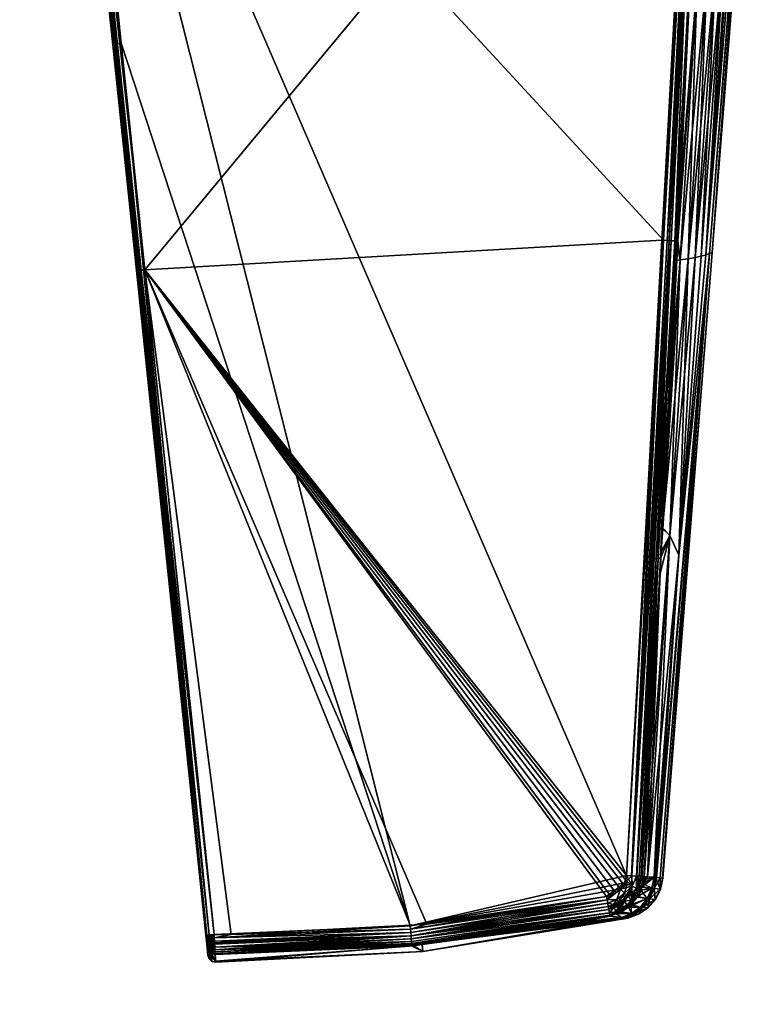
# Model space of a CAD drawing. Extents: x -0.061 to 0.061, y -0.223 to 0.032.
# Tile 287 of 656: x 0.031 to 0.06, y -0.07 to -0.032. Entities that reach past the tile are written whole.
import ezdxf

# ---------------------------------------------------------------- set-up
doc = ezdxf.new("R2010")
doc.units = 0
doc.layers.add('mesh', color=7, linetype='CONTINUOUS')

msp = doc.modelspace()

# ---------------------------------------------------------------- meshes
at = {"layer": 'mesh'}
mesh = msp.add_polyface(dxfattribs=at)
corners = [(0.011928, -0.092105, 0.285532), (0.017558, 0.014311, 0.276684), (0.01518, -0.094421, 0.283593), (0.046193, -0.06681, 0.104593), (0.046181, -0.066655, 0.104579), (0.039335, -0.067009, 0.104347), (0.046812, -0.066623, 0.1046), (0.038395, -0.067261, 0.111218), (0.038372, -0.067034, 0.104623), (0.038372, -0.067033, 0.111377), (0.038389, -0.067198, 0.104655), (0.038403, -0.067342, 0.104739), (0.038414, -0.067451, 0.104867), (0.038393, -0.067239, 0.111328), (0.038688, -0.067136, 0.104338), (0.03868, -0.067009, 0.104324), (0.046204, -0.06694, 0.104629), (0.038696, -0.067272, 0.104376), (0.046213, -0.067065, 0.104688), (0.038703, -0.067389, 0.104431), (0.038714, -0.067602, 0.104609), (0.046221, -0.06718, 0.10477), (0.053709, -0.065689, 0.104835), (0.038709, -0.067503, 0.111489), (0.046221, -0.06718, 0.11123), (0.046227, -0.067278, 0.11113), (0.046213, -0.067065, 0.111312), (0.0387, -0.067337, 0.111597), (0.046204, -0.06694, 0.111371), (0.038689, -0.067144, 0.111661), (0.046193, -0.06681, 0.111407), (0.046182, -0.066681, 0.111421), (0.03868, -0.067009, 0.111676), (0.053683, -0.065563, 0.111184), (0.053709, -0.065689, 0.111165), (0.038407, -0.067306, 0.104634), (0.03847, -0.067359, 0.104532), (0.038567, -0.067274, 0.104404), (0.038575, -0.06739, 0.10446), (0.038461, -0.067256, 0.104481), (0.038558, -0.067151, 0.104367), (0.038451, -0.067146, 0.104448), (0.03849, -0.067027, 0.104386), (0.038403, -0.067034, 0.104491), (0.038422, -0.067452, 0.111241), (0.038414, -0.067452, 0.111132), (0.038428, -0.067291, 0.111443), (0.038571, -0.067337, 0.111569), (0.03844, -0.067423, 0.111355), (0.038414, -0.06714, 0.111496), (0.0385, -0.067151, 0.111598), (0.038403, -0.067034, 0.111509), (0.038489, -0.067027, 0.111614)]
mesh.append_faces([[corners[k] for k in face] for face in [(0, 1, 2, 2), (3, 4, 5, 5), (6, 4, 3, 3), (7, 8, 9, 9), (10, 8, 7, 7), (7, 11, 10, 10), (7, 12, 11, 11), (7, 9, 13, 13), (14, 5, 15, 15), (14, 3, 5, 5), (14, 16, 3, 3), (17, 16, 14, 14), (17, 18, 16, 16), (19, 18, 17, 17), (18, 20, 21, 21), (22, 3, 16, 16), (23, 24, 25, 25), (23, 26, 24, 24), (27, 26, 23, 23), (27, 28, 26, 26), (29, 28, 27, 27), (29, 30, 28, 28), (31, 29, 32, 32), (31, 30, 29, 29), (31, 33, 30, 30), (30, 34, 28, 28), (35, 11, 36, 36), (10, 11, 35, 35), (37, 19, 17, 17), (37, 38, 19, 19), (36, 38, 37, 37), (10, 36, 39, 39), (10, 35, 36, 36), (40, 17, 14, 14), (40, 37, 17, 17), (40, 36, 37, 37), (41, 36, 40, 40), (41, 39, 36, 36), (8, 39, 41, 41), (8, 10, 39, 39), (42, 14, 15, 15), (42, 40, 14, 14), (43, 40, 42, 42), (43, 41, 40, 40), (8, 41, 43, 43), (44, 45, 7, 7), (13, 44, 7, 7), (46, 44, 13, 13), (47, 48, 46, 46), (49, 13, 9, 9), (49, 46, 13, 13), (50, 46, 49, 49), (50, 47, 46, 46), (29, 47, 50, 50), (29, 27, 47, 47), (51, 49, 9, 9), (52, 49, 51, 51), (52, 50, 49, 49), (32, 50, 52, 52), (32, 29, 50, 50)]])
mesh = msp.add_polyface(dxfattribs=at)
corners = [(0.022941, 0.00625, 0.269934), (0.01983, -0.100463, 0.278538), (0.01893, -0.098811, 0.27992), (-0.002812, -0.027944, 0.241305), (-0.003533, -0.027893, 0.241348), (-0.004188, -0.125852, 0.2573), (0, -0.12621, 0.257), (0.004188, -0.125852, 0.2573), (0.002811, -0.027935, 0.241313), (0.00484, -0.027611, 0.241584), (0.003699, -0.027868, 0.241369), (0.008217, -0.090384, 0.286974), (0.006092, -0.198951, 0.292783), (0.004189, -0.089324, 0.287861), (0, -0.088966, 0.288161), (-0.000797, -0.198284, 0.293407), (-0.004189, -0.089324, 0.287861), (0.002685, -0.198414, 0.293284), (0.01518, -0.094421, 0.283593), (0.020636, 0.010542, 0.273527), (0.017848, -0.097243, 0.281232), (0.021358, -0.109415, 0.271053), (0.0244, -0.008105, 0.257917), (0.021049, -0.111222, 0.269542), (0.021461, -0.107589, 0.272579), (0.021945, -0.01498, 0.252161), (0.018929, -0.116367, 0.265239), (0.019829, -0.114715, 0.26662), (0.02064, -0.017053, 0.250425), (0.017846, -0.117934, 0.263927), (0.008215, -0.124793, 0.258187), (0.005551, -0.027451, 0.241718), (0.011926, -0.123072, 0.259628), (0.009499, -0.026195, 0.24277), (0.013843, -0.02395, 0.24465), (0.010723, -0.025721, 0.243167), (0.016592, -0.119402, 0.262699), (0.017564, -0.020825, 0.247267), (0.015178, -0.120756, 0.261566), (0.019231, -0.019029, 0.248771), (0.018651, -0.019654, 0.248247), (0.024382, 0.001593, 0.266035), (0.020539, -0.102184, 0.277099), (0.02105, -0.103957, 0.275617), (0.021358, -0.105764, 0.274105), (0.024902, -0.003255, 0.261976), (0.011928, -0.092105, 0.285532), (0.01097, -0.146878, 0.288646), (0.013961, -0.148805, 0.287033), (0.016414, -0.151152, 0.28507), (0.021954, 0.008473, 0.271795), (0.020537, -0.112995, 0.268059), (0.02295, -0.012761, 0.254018), (0.015067, -0.022988, 0.245455), (0.019553, -0.018682, 0.249061), (0.016627, -0.205271, 0.286941), (0.038743, -0.068076, 0.107466), (0.04623, -0.067443, 0.105231), (0.038719, -0.067775, 0.104964), (0.03874, -0.068032, 0.107995), (0.046666, -0.067663, 0.108), (0.046308, -0.067441, 0.110766), (0.038719, -0.067775, 0.111036), (0.038595, -0.067715, 0.104848), (0.038517, -0.067701, 0.104983), (0.038719, -0.067739, 0.104842), (0.038592, -0.067659, 0.104732), (0.038717, -0.067677, 0.104714), (0.03849, -0.067598, 0.104775), (0.03842, -0.067513, 0.110977), (0.038494, -0.067944, 0.107471), (0.038444, -0.067808, 0.107476), (0.038458, -0.067629, 0.111001), (0.038602, -0.068041, 0.107467), (0.038597, -0.06775, 0.111029), (0.03842, -0.067513, 0.105023), (0.038456, -0.0676, 0.104898), (0.038595, -0.067715, 0.111151), (0.038719, -0.067737, 0.111164), (0.038493, -0.067648, 0.111121), (0.038717, -0.067679, 0.111284), (0.038592, -0.06766, 0.111266)]
mesh.append_faces([[corners[k] for k in face] for face in [(0, 1, 2, 2), (3, 4, 5, 5), (6, 3, 5, 5), (7, 8, 6, 6), (9, 10, 7, 7), (11, 12, 13, 13), (14, 15, 16, 16), (17, 14, 13, 13), (18, 19, 20, 20), (21, 22, 23, 23), (24, 22, 21, 21), (25, 26, 27, 27), (26, 28, 29, 29), (7, 30, 31, 31), (32, 33, 30, 30), (34, 35, 32, 32), (36, 37, 38, 38), (39, 40, 36, 36), (41, 42, 1, 1), (41, 43, 42, 42), (44, 45, 24, 24), (43, 45, 44, 44), (46, 47, 11, 11), (18, 48, 46, 46), (20, 49, 18, 18), (20, 2, 49, 49), (50, 2, 20, 20), (51, 52, 27, 27), (23, 52, 51, 51), (32, 38, 53, 53), (29, 39, 36, 36), (54, 39, 29, 29), (1, 55, 2, 2), (56, 57, 58, 58), (59, 60, 56, 56), (59, 61, 60, 60), (62, 61, 59, 59), (58, 63, 64, 64), (58, 65, 63, 63), (66, 65, 67, 67), (66, 63, 65, 65), (68, 63, 66, 66), (69, 70, 71, 71), (72, 73, 70, 70), (74, 73, 72, 72), (74, 56, 73, 73), (62, 56, 74, 74), (70, 75, 71, 71), (70, 64, 76, 76), (73, 64, 70, 70), (56, 64, 73, 73), (56, 58, 64, 64), (59, 56, 62, 62), (62, 77, 78, 78), (77, 72, 79, 79), (77, 74, 72, 72), (62, 74, 77, 77), (80, 77, 81, 81), (80, 78, 77, 77)]])
mesh = msp.add_polyface(dxfattribs=at)
corners = [(0.021461, -0.107589, 0.272579), (0.024902, -0.003255, 0.261976), (0.024916, -0.003424, 0.261835), (0.036306, -0.047188, 0.11189), (0.035772, -0.042089, 0.103978), (0.0331, -0.016673, 0.106398), (0.054032, -0.0653, 0.111177), (0.05405, -0.065417, 0.111174), (0.053836, -0.06552, 0.111179), (0.053683, -0.065563, 0.111184), (0.024535, -0.007581, 0.258355), (0.0244, -0.008105, 0.257917), (0.035722, -0.041606, 0.103966), (0.0331, -0.016673, 0.109602), (0.034823, -0.032937, 0.112258), (0.038372, -0.067033, 0.111377), (0.038372, -0.067034, 0.104623), (0.0331, -0.016081, 0.10331), (0.036031, -0.041582, 0.103669), (0.055802, -0.040446, 0.104337), (0.057148, -0.016132, 0.103847), (0.054456, -0.06476, 0.104826), (0.054424, -0.06494, 0.104829), (0.054346, -0.065118, 0.10483), (0.054223, -0.065278, 0.104829), (0.046812, -0.066623, 0.1046), (0.053683, -0.065563, 0.104816), (0.054046, -0.06542, 0.104826), (0.053835, -0.065521, 0.104821), (0.046181, -0.066655, 0.104579), (0.039335, -0.067009, 0.104347), (0.03868, -0.067009, 0.104324), (0.053709, -0.065689, 0.104835), (0.054084, -0.065669, 0.104869), (0.054374, -0.065434, 0.104868), (0.054479, -0.065083, 0.10484), (0.035132, -0.032912, 0.112553), (0.046182, -0.066681, 0.111421), (0.03868, -0.067009, 0.111676), (0.03341, -0.016072, 0.112983), (0.05422, -0.065282, 0.111171), (0.054381, -0.065038, 0.111171), (0.054456, -0.06476, 0.111174), (0.055862, -0.040449, 0.111663), (0.054449, -0.065508, 0.111089), (0.054084, -0.065669, 0.111131), (0.053709, -0.065689, 0.111165), (0.054664, -0.065167, 0.111096), (0.033219, -0.01608, 0.10308), (0.035899, -0.041595, 0.103695), (0.033131, -0.016082, 0.103184), (0.035791, -0.041604, 0.103777), (0.038403, -0.067034, 0.104491), (0.03849, -0.067027, 0.104386), (0.034855, -0.032937, 0.112389), (0.038403, -0.067034, 0.111509), (0.034941, -0.03293, 0.112493), (0.038489, -0.067027, 0.111614), (0.033136, -0.016082, 0.112821), (0.033224, -0.01608, 0.112926)]
mesh.append_faces([[corners[k] for k in face] for face in [(0, 1, 2, 2), (3, 4, 5, 5), (6, 7, 8, 8), (8, 9, 6, 6), (10, 0, 2, 2), (0, 10, 11, 11), (5, 4, 12, 12), (13, 14, 3, 3), (15, 4, 3, 3), (15, 16, 4, 4), (17, 5, 12, 12), (18, 19, 20, 20), (18, 21, 19, 19), (18, 22, 21, 21), (18, 23, 22, 22), (18, 24, 23, 23), (18, 25, 26, 26), (18, 27, 24, 24), (18, 28, 27, 27), (26, 28, 18, 18), (18, 29, 25, 25), (18, 30, 29, 29), (31, 30, 18, 18), (24, 27, 32, 32), (33, 34, 24, 24), (35, 23, 24, 24), (35, 22, 23, 23), (34, 35, 24, 24), (36, 37, 38, 38), (36, 39, 37, 37), (6, 40, 7, 7), (6, 41, 40, 40), (6, 37, 41, 41), (37, 42, 41, 41), (39, 42, 37, 37), (39, 43, 42, 42), (40, 44, 45, 45), (46, 7, 40, 40), (40, 47, 44, 44), (40, 41, 47, 47), (48, 49, 18, 18), (50, 51, 49, 49), (17, 12, 51, 51), (16, 12, 4, 4), (52, 12, 16, 16), (52, 51, 12, 12), (53, 51, 52, 52), (53, 49, 51, 51), (31, 49, 53, 53), (31, 18, 49, 49), (14, 15, 3, 3), (54, 15, 14, 14), (54, 55, 15, 15), (56, 55, 54, 54), (56, 57, 55, 55), (36, 57, 56, 56), (36, 38, 57, 57), (58, 54, 14, 14), (59, 56, 54, 54), (39, 36, 56, 56)]])
mesh = msp.add_polyface(dxfattribs=at)
corners = [(0.046012, -0.015336, 0.103292), (0.040812, -0.015421, 0.103262), (0.055865, -0.0153, 0.103786), (0.03339, -0.015426, 0.102853), (0.033403, -0.014601, 0.099947), (0.056371, -0.014187, 0.100178), (0.056415, -0.013623, 0.099096), (0.056298, -0.01512, 0.10197), (0.056415, -0.013623, 0.116904), (0.033403, -0.012122, 0.119415), (0.056523, -0.012281, 0.118674), (0.056298, -0.01512, 0.11403), (0.033403, -0.014601, 0.116053), (0.056371, -0.014187, 0.115822), (0.048701, -0.01536, 0.112463), (0.046012, -0.015336, 0.112708), (0.055869, -0.015258, 0.112365), (0.057148, -0.016132, 0.103847), (0.036306, -0.047188, 0.11189), (0.0331, -0.016673, 0.106398), (0.0331, -0.016673, 0.109602), (0.033315, -0.015482, 0.103017), (0.056261, -0.015615, 0.103395), (0.040685, -0.015839, 0.10285), (0.033403, -0.015851, 0.102593), (0.033403, -0.014244, 0.099193), (0.056523, -0.012281, 0.097326), (0.033403, -0.012122, 0.096585), (0.040685, -0.015839, 0.11315), (0.033403, -0.015851, 0.113407), (0.033403, -0.014244, 0.116807), (0.056261, -0.015615, 0.112605), (0.040677, -0.015777, 0.103065), (0.033394, -0.015657, 0.102858), (0.040675, -0.015645, 0.103112), (0.033395, -0.01579, 0.102811), (0.056256, -0.015606, 0.103532), (0.056249, -0.015466, 0.103647), (0.04068, -0.015833, 0.11301), (0.033323, -0.015836, 0.113272), (0.040676, -0.015737, 0.112909), (0.033314, -0.015651, 0.113155), (0.056256, -0.015606, 0.112468), (0.056249, -0.015466, 0.112353), (0.055868, -0.015258, 0.103635), (0.033351, -0.015426, 0.113151), (0.033351, -0.015478, 0.112991), (0.033343, -0.016075, 0.103022), (0.03341, -0.016072, 0.112983), (0.057148, -0.016132, 0.112153), (0.0331, -0.016082, 0.112683), (0.034823, -0.032937, 0.112258), (0.036031, -0.041582, 0.103669), (0.055862, -0.040449, 0.111663), (0.033219, -0.01608, 0.10308), (0.033131, -0.016082, 0.103184), (0.035899, -0.041595, 0.103695), (0.0331, -0.016081, 0.10331), (0.035791, -0.041604, 0.103777), (0.033136, -0.016082, 0.112821), (0.033224, -0.01608, 0.112926), (0.034855, -0.032937, 0.112389), (0.034941, -0.03293, 0.112493)]
mesh.append_faces([[corners[k] for k in face] for face in [(0, 1, 2, 2), (3, 1, 0, 0), (4, 5, 6, 6), (7, 5, 4, 4), (8, 9, 10, 10), (11, 12, 13, 13), (14, 15, 16, 16), (17, 2, 1, 1), (18, 19, 20, 20), (3, 21, 1, 1), (4, 22, 7, 7), (4, 23, 22, 22), (24, 23, 4, 4), (25, 26, 27, 27), (25, 6, 26, 26), (4, 6, 25, 25), (28, 29, 12, 12), (8, 30, 9, 9), (13, 30, 8, 8), (13, 12, 30, 30), (11, 28, 12, 12), (31, 28, 11, 11), (32, 33, 34, 34), (32, 35, 33, 33), (23, 35, 32, 32), (23, 24, 35, 35), (36, 34, 37, 37), (36, 32, 34, 34), (22, 32, 36, 36), (22, 23, 32, 32), (38, 29, 28, 28), (38, 39, 29, 29), (40, 39, 38, 38), (40, 41, 39, 39), (42, 28, 31, 31), (42, 38, 28, 28), (42, 40, 38, 38), (43, 40, 42, 42), (3, 34, 33, 33), (0, 34, 3, 3), (0, 37, 34, 34), (44, 37, 0, 0), (15, 40, 43, 43), (45, 40, 15, 15), (45, 41, 40, 40), (46, 15, 14, 14), (46, 45, 15, 15), (47, 1, 21, 21), (17, 1, 47, 47), (48, 46, 14, 14), (14, 49, 48, 48), (20, 50, 51, 51), (52, 17, 47, 47), (49, 53, 48, 48), (54, 52, 47, 47), (55, 56, 54, 54), (57, 58, 55, 55), (59, 51, 50, 50), (60, 61, 59, 59), (48, 62, 60, 60)]])
mesh = msp.add_polyface(dxfattribs=at)
corners = [(0.046012, -0.015336, 0.103292), (0.055865, -0.0153, 0.103786), (0.055868, -0.015258, 0.103635), (0.048701, -0.01536, 0.112463), (0.055869, -0.015258, 0.112365), (0.055866, -0.0153, 0.112214), (0.057164, -0.015879, 0.112157), (0.057148, -0.016132, 0.112153), (0.057259, -0.016138, 0.112135), (0.055862, -0.040449, 0.111663), (0.056185, -0.015243, 0.103796), (0.056546, -0.015093, 0.101989), (0.056298, -0.01512, 0.10197), (0.056261, -0.015615, 0.103395), (0.056541, -0.015575, 0.103405), (0.056658, -0.015538, 0.10341), (0.056915, -0.015405, 0.103422), (0.056783, -0.01502, 0.102026), (0.056658, -0.015538, 0.11259), (0.056783, -0.01502, 0.113974), (0.057007, -0.015336, 0.112573), (0.056541, -0.015575, 0.112595), (0.056261, -0.015615, 0.112605), (0.056298, -0.01512, 0.11403), (0.056903, -0.015217, 0.103665), (0.056994, -0.015324, 0.103559), (0.05689, -0.015373, 0.103594), (0.056651, -0.015528, 0.103546), (0.056598, -0.015397, 0.103658), (0.056797, -0.015241, 0.103667), (0.056535, -0.015566, 0.103542), (0.056495, -0.01543, 0.103655), (0.056256, -0.015606, 0.103532), (0.056249, -0.015466, 0.103647), (0.056978, -0.015305, 0.112403), (0.056874, -0.015183, 0.112332), (0.056848, -0.015314, 0.112351), (0.056581, -0.015354, 0.112338), (0.056628, -0.015475, 0.112381), (0.056507, -0.015473, 0.11236), (0.056256, -0.015606, 0.112468), (0.056249, -0.015466, 0.112353), (0.056525, -0.014983, 0.103653), (0.056052, -0.015238, 0.103641), (0.056159, -0.01521, 0.103644), (0.056367, -0.015113, 0.103649), (0.056094, -0.015229, 0.112358), (0.046012, -0.015336, 0.112708), (0.056331, -0.015129, 0.112352), (0.056105, -0.015266, 0.112207), (0.057186, -0.015626, 0.103838), (0.056392, -0.015138, 0.103801), (0.056522, -0.015027, 0.103803), (0.057148, -0.016132, 0.103847), (0.057186, -0.015626, 0.112162), (0.056365, -0.015156, 0.1122), (0.056089, -0.040461, 0.104379), (0.057259, -0.016138, 0.103865), (0.056782, -0.028305, 0.111856), (0.056162, -0.040465, 0.111593), (0.057369, -0.016143, 0.112109)]
mesh.append_faces([[corners[k] for k in face] for face in [(0, 1, 2, 2), (3, 4, 5, 5), (3, 6, 7, 7), (5, 6, 3, 3), (8, 9, 7, 7), (2, 1, 10, 10), (11, 12, 13, 13), (11, 14, 15, 15), (13, 14, 11, 11), (16, 17, 15, 15), (18, 19, 20, 20), (21, 19, 18, 18), (22, 23, 21, 21), (24, 25, 26, 26), (27, 16, 15, 15), (27, 25, 16, 16), (27, 26, 25, 25), (27, 24, 26, 26), (28, 24, 27, 27), (28, 29, 24, 24), (30, 15, 14, 14), (30, 27, 15, 15), (28, 27, 30, 30), (31, 27, 28, 28), (32, 14, 13, 13), (32, 30, 14, 14), (32, 28, 30, 30), (33, 28, 32, 32), (33, 31, 28, 28), (34, 35, 36, 36), (37, 36, 35, 35), (38, 36, 37, 37), (38, 34, 36, 36), (18, 34, 38, 38), (18, 20, 34, 34), (39, 38, 37, 37), (21, 18, 38, 38), (40, 37, 41, 41), (40, 39, 37, 37), (40, 38, 39, 39), (22, 38, 40, 40), (22, 21, 38, 38), (31, 42, 28, 28), (33, 43, 44, 44), (33, 45, 31, 31), (2, 43, 33, 33), (41, 46, 4, 4), (47, 41, 4, 4), (37, 46, 41, 41), (35, 48, 37, 37), (5, 4, 49, 49), (50, 51, 10, 10), (52, 51, 50, 50), (50, 1, 53, 53), (50, 10, 1, 1), (5, 54, 6, 6), (49, 55, 54, 54), (5, 49, 54, 54), (53, 56, 57, 57), (58, 59, 60, 60)]])
mesh = msp.add_polyface(dxfattribs=at)
corners = [(0.059592, -0.015693, 0.107009), (0.057621, -0.040956, 0.106989), (0.057727, -0.040912, 0.108), (0.056815, -0.041159, 0.105144), (0.057159, -0.030545, 0.104568), (0.056504, -0.041199, 0.104748), (0.057542, -0.030237, 0.104969), (0.057085, -0.041109, 0.10557), (0.057882, -0.029846, 0.10541), (0.057491, -0.041001, 0.106498), (0.058172, -0.029418, 0.105883), (0.057311, -0.041055, 0.106023), (0.059252, -0.015693, 0.105999), (0.05646, -0.052498, 0.10616), (0.056105, -0.051746, 0.105312), (0.059592, -0.015693, 0.10899), (0.057621, -0.040956, 0.109011), (0.059715, -0.015693, 0.108), (0.057085, -0.041109, 0.11043), (0.058172, -0.029418, 0.110117), (0.057311, -0.041055, 0.109977), (0.057882, -0.029846, 0.11059), (0.056815, -0.041159, 0.110856), (0.057542, -0.030237, 0.111031), (0.056504, -0.041199, 0.111252), (0.057159, -0.030545, 0.111432), (0.059252, -0.015693, 0.110001), (0.059355, -0.015693, 0.109735), (0.057491, -0.041001, 0.109502), (0.056105, -0.051746, 0.110688), (0.05646, -0.052498, 0.10984), (0.057259, -0.016138, 0.112135), (0.056014, -0.040457, 0.111643), (0.055862, -0.040449, 0.111663), (0.056328, -0.041205, 0.104627), (0.056057, -0.046552, 0.104767), (0.056863, -0.030672, 0.10435), (0.056366, -0.040473, 0.104608), (0.056983, -0.028312, 0.104288), (0.059569, -0.015693, 0.106819), (0.057369, -0.016143, 0.103891), (0.056089, -0.040461, 0.104379), (0.056782, -0.028305, 0.104144), (0.056297, -0.040471, 0.104485), (0.055982, -0.04655, 0.104634), (0.055802, -0.040446, 0.104337), (0.057148, -0.016132, 0.103847), (0.055661, -0.05263, 0.104783), (0.05688, -0.030677, 0.111655), (0.056993, -0.028313, 0.111713), (0.056374, -0.041209, 0.111394), (0.056413, -0.040475, 0.111414), (0.059568, -0.015693, 0.10918), (0.056093, -0.046555, 0.111249), (0.055835, -0.051452, 0.111115), (0.056297, -0.040471, 0.111515), (0.056162, -0.040465, 0.111593), (0.056782, -0.028305, 0.111856), (0.057369, -0.016143, 0.112109), (0.055982, -0.04655, 0.111366), (0.055589, -0.052626, 0.111274)]
mesh.append_faces([[corners[k] for k in face] for face in [(0, 1, 2, 2), (3, 4, 5, 5), (3, 6, 4, 4), (7, 6, 3, 3), (7, 8, 6, 6), (9, 10, 11, 11), (12, 10, 9, 9), (13, 1, 9, 9), (14, 3, 5, 5), (13, 7, 3, 3), (11, 8, 7, 7), (10, 8, 11, 11), (15, 2, 16, 16), (15, 17, 2, 2), (18, 19, 20, 20), (18, 21, 19, 19), (22, 21, 18, 18), (22, 23, 21, 21), (24, 23, 22, 22), (24, 25, 23, 23), (26, 27, 28, 28), (18, 29, 22, 22), (20, 30, 18, 18), (19, 28, 20, 20), (19, 26, 28, 28), (31, 32, 33, 33), (5, 34, 35, 35), (4, 36, 37, 37), (4, 38, 36, 36), (5, 37, 34, 34), (5, 4, 37, 37), (9, 1, 39, 39), (40, 41, 42, 42), (36, 38, 37, 37), (38, 43, 37, 37), (42, 43, 38, 38), (42, 41, 43, 43), (35, 34, 44, 44), (45, 41, 46, 46), (43, 34, 37, 37), (43, 44, 34, 34), (41, 47, 43, 43), (25, 48, 49, 49), (24, 50, 51, 51), (51, 25, 24, 24), (51, 48, 25, 25), (28, 52, 16, 16), (24, 53, 50, 50), (24, 54, 53, 53), (22, 54, 24, 24), (49, 51, 55, 55), (48, 51, 49, 49), (55, 56, 57, 57), (58, 56, 32, 32), (53, 51, 50, 50), (59, 51, 53, 53), (59, 55, 51, 51), (57, 49, 55, 55), (55, 60, 56, 56), (59, 60, 55, 55)]])
mesh = msp.add_polyface(dxfattribs=at)
corners = [(0.059592, -0.015693, 0.107009), (0.059715, -0.015693, 0.108), (0.059723, -0.015592, 0.108), (0.057491, -0.041001, 0.106498), (0.059355, -0.015693, 0.106265), (0.059252, -0.015693, 0.105999), (0.057882, -0.029846, 0.10541), (0.058801, -0.015693, 0.105222), (0.058634, -0.015693, 0.104987), (0.057727, -0.040912, 0.108), (0.05844, -0.015693, 0.104713), (0.057542, -0.030237, 0.104969), (0.058173, -0.015693, 0.104481), (0.057159, -0.030545, 0.104568), (0.058013, -0.015693, 0.104343), (0.057291, -0.022232, 0.104128), (0.057566, -0.016302, 0.103992), (0.058172, -0.029418, 0.105883), (0.058993, -0.015693, 0.105493), (0.059592, -0.015693, 0.10899), (0.058633, -0.015693, 0.111012), (0.057882, -0.029846, 0.11059), (0.057542, -0.030237, 0.111031), (0.058174, -0.015693, 0.11152), (0.057159, -0.030545, 0.111432), (0.058014, -0.015693, 0.111658), (0.058425, -0.015693, 0.111303), (0.058993, -0.015693, 0.110508), (0.058172, -0.029418, 0.110117), (0.058801, -0.015693, 0.110777), (0.05759, -0.015693, 0.103975), (0.057573, -0.016151, 0.103989), (0.059569, -0.015693, 0.106819), (0.057621, -0.040956, 0.106989), (0.056983, -0.028312, 0.104288), (0.059132, -0.015693, 0.105689), (0.057421, -0.015669, 0.103886), (0.057369, -0.016143, 0.103891), (0.057292, -0.015646, 0.103854), (0.057259, -0.016138, 0.103865), (0.057186, -0.015626, 0.103838), (0.057148, -0.016132, 0.103847), (0.056089, -0.040461, 0.104379), (0.056782, -0.028305, 0.104144), (0.057581, -0.015922, 0.112019), (0.057573, -0.016151, 0.112011), (0.05759, -0.015693, 0.112025), (0.056993, -0.028313, 0.111713), (0.057621, -0.040956, 0.109011), (0.059568, -0.015693, 0.10918), (0.057491, -0.041001, 0.109502), (0.059355, -0.015693, 0.109735), (0.059139, -0.015693, 0.11029), (0.059252, -0.015693, 0.110001), (0.057186, -0.015626, 0.112162), (0.057292, -0.015645, 0.112145), (0.057259, -0.016138, 0.112135), (0.057148, -0.016132, 0.112153), (0.057164, -0.015879, 0.112157), (0.057447, -0.015671, 0.112097), (0.057369, -0.016143, 0.112109), (0.056014, -0.040457, 0.111643), (0.056782, -0.028305, 0.111856)]
mesh.append_faces([[corners[k] for k in face] for face in [(0, 1, 2, 2), (3, 4, 5, 5), (6, 7, 8, 8), (0, 9, 1, 1), (10, 6, 8, 8), (10, 11, 6, 6), (12, 11, 10, 10), (12, 13, 11, 11), (14, 13, 12, 12), (14, 15, 13, 13), (16, 15, 14, 14), (17, 7, 6, 6), (18, 7, 17, 17), (19, 2, 1, 1), (20, 21, 22, 22), (23, 24, 25, 25), (23, 22, 24, 24), (26, 22, 23, 23), (26, 20, 22, 22), (21, 27, 28, 28), (21, 29, 27, 27), (20, 29, 21, 21), (14, 30, 31, 31), (32, 33, 0, 0), (16, 14, 31, 31), (15, 34, 13, 13), (3, 32, 4, 4), (17, 35, 18, 18), (5, 35, 17, 17), (36, 31, 30, 30), (36, 37, 31, 31), (37, 36, 38, 38), (39, 40, 41, 41), (39, 38, 40, 40), (37, 38, 39, 39), (16, 31, 15, 15), (39, 42, 37, 37), (43, 31, 37, 37), (34, 31, 43, 43), (34, 15, 31, 31), (44, 25, 45, 45), (44, 46, 25, 25), (25, 47, 45, 45), (25, 24, 47, 47), (48, 49, 19, 19), (50, 51, 49, 49), (28, 27, 52, 52), (52, 53, 28, 28), (54, 55, 56, 56), (57, 54, 56, 56), (58, 54, 57, 57), (56, 59, 60, 60), (56, 55, 59, 59), (45, 46, 44, 44), (60, 46, 45, 45), (60, 59, 46, 46), (60, 45, 47, 47), (60, 61, 56, 56), (62, 60, 47, 47)]])
mesh = msp.add_polyface(dxfattribs=at)
corners = [(0.055511, -0.064825, 0.106113), (0.056105, -0.051746, 0.105312), (0.055255, -0.064802, 0.105528), (0.05646, -0.052498, 0.10616), (0.055829, -0.064858, 0.107677), (0.057621, -0.040956, 0.106989), (0.055735, -0.064848, 0.107154), (0.057727, -0.040912, 0.108), (0.055839, -0.064859, 0.108), (0.057491, -0.041001, 0.106498), (0.057311, -0.041055, 0.106023), (0.056815, -0.041159, 0.105144), (0.057085, -0.041109, 0.10557), (0.055829, -0.064858, 0.108323), (0.057621, -0.040956, 0.109011), (0.055735, -0.064848, 0.108846), (0.057491, -0.041001, 0.109502), (0.05646, -0.052498, 0.10984), (0.056105, -0.051746, 0.110688), (0.055255, -0.064802, 0.110472), (0.055742, -0.053205, 0.111068), (0.055511, -0.064825, 0.109887), (0.057085, -0.041109, 0.11043), (0.057311, -0.041055, 0.109977), (0.055132, -0.06479, 0.105247), (0.055749, -0.052632, 0.104927), (0.05576, -0.052402, 0.104921), (0.05584, -0.051487, 0.10494), (0.055576, -0.064832, 0.106315), (0.056504, -0.041199, 0.104748), (0.056057, -0.046552, 0.104767), (0.055661, -0.05263, 0.104783), (0.055048, -0.064788, 0.105121), (0.055982, -0.04655, 0.104634), (0.054934, -0.064784, 0.105011), (0.05483, -0.064779, 0.104934), (0.055509, -0.052623, 0.104677), (0.055802, -0.040446, 0.104337), (0.054641, -0.06477, 0.104854), (0.056089, -0.040461, 0.104379), (0.054456, -0.06476, 0.104826), (0.056297, -0.040471, 0.104485), (0.055132, -0.06479, 0.110753), (0.055595, -0.064833, 0.109627), (0.055835, -0.051452, 0.111115), (0.055772, -0.052633, 0.111083), (0.056815, -0.041159, 0.110856), (0.055589, -0.052626, 0.111274), (0.05501, -0.064787, 0.110916), (0.054849, -0.06478, 0.111053), (0.056162, -0.040465, 0.111593), (0.054657, -0.064771, 0.111139), (0.056014, -0.040457, 0.111643), (0.055862, -0.040449, 0.111663), (0.054456, -0.06476, 0.111174), (0.056093, -0.046555, 0.111249), (0.055982, -0.04655, 0.111366)]
mesh.append_faces([[corners[k] for k in face] for face in [(0, 1, 2, 2), (0, 3, 1, 1), (4, 5, 6, 6), (4, 7, 5, 5), (8, 7, 4, 4), (9, 10, 3, 3), (3, 11, 1, 1), (10, 12, 3, 3), (7, 8, 13, 13), (14, 13, 15, 15), (14, 7, 13, 13), (16, 14, 17, 17), (18, 19, 20, 20), (17, 19, 18, 18), (17, 21, 19, 19), (22, 17, 18, 18), (23, 16, 17, 17), (24, 2, 1, 1), (1, 25, 24, 24), (1, 26, 25, 25), (27, 26, 1, 1), (28, 3, 0, 0), (28, 6, 5, 5), (3, 28, 5, 5), (27, 29, 30, 30), (1, 29, 27, 27), (31, 32, 24, 24), (27, 25, 26, 26), (27, 30, 25, 25), (25, 31, 24, 24), (25, 33, 31, 31), (30, 33, 25, 25), (31, 34, 32, 32), (31, 35, 34, 34), (36, 35, 31, 31), (37, 38, 39, 39), (40, 38, 37, 37), (41, 31, 33, 33), (39, 36, 31, 31), (39, 35, 36, 36), (39, 38, 35, 35), (19, 42, 20, 20), (43, 14, 15, 15), (43, 17, 14, 14), (44, 20, 45, 45), (18, 20, 44, 44), (43, 21, 17, 17), (46, 18, 44, 44), (20, 42, 45, 45), (47, 48, 49, 49), (45, 48, 47, 47), (42, 48, 45, 45), (49, 50, 47, 47), (51, 50, 49, 49), (51, 52, 50, 50), (51, 53, 52, 52), (54, 53, 51, 51), (55, 47, 56, 56), (55, 45, 47, 47), (44, 45, 55, 55)]])
mesh = msp.add_polyface(dxfattribs=at)
corners = [(0.055255, -0.064802, 0.105528), (0.055118, -0.06492, 0.105249), (0.055511, -0.064825, 0.106113), (0.055741, -0.065281, 0.107681), (0.055839, -0.064859, 0.108), (0.055829, -0.064858, 0.107677), (0.05575, -0.065282, 0.108), (0.055548, -0.065669, 0.107691), (0.055735, -0.064848, 0.107154), (0.055249, -0.065634, 0.106183), (0.055511, -0.065256, 0.106388), (0.055428, -0.065247, 0.106131), (0.055829, -0.064858, 0.108323), (0.055741, -0.065281, 0.108319), (0.055735, -0.064848, 0.108846), (0.055511, -0.065256, 0.109612), (0.05504, -0.065206, 0.105262), (0.055011, -0.065311, 0.105267), (0.055081, -0.065058, 0.105256), (0.055132, -0.06479, 0.105247), (0.054874, -0.065558, 0.105289), (0.055576, -0.064832, 0.106315), (0.05483, -0.065242, 0.105021), (0.054902, -0.065017, 0.105013), (0.05483, -0.064779, 0.104934), (0.055048, -0.064788, 0.105121), (0.054934, -0.064784, 0.105011), (0.054723, -0.065452, 0.10503), (0.054641, -0.06477, 0.104854), (0.054664, -0.065167, 0.104904), (0.054479, -0.065083, 0.10484), (0.054424, -0.06494, 0.104829), (0.054456, -0.06476, 0.104826), (0.054374, -0.065434, 0.104868), (0.05452, -0.065578, 0.10497), (0.055595, -0.064833, 0.109627), (0.055428, -0.065247, 0.109869), (0.054996, -0.065316, 0.110731), (0.055057, -0.065186, 0.11074), (0.055249, -0.065634, 0.109817), (0.055255, -0.064802, 0.110472), (0.055081, -0.065059, 0.110744), (0.055132, -0.06479, 0.110753), (0.055511, -0.064825, 0.109887), (0.054977, -0.065035, 0.110914), (0.054849, -0.06478, 0.111053), (0.05501, -0.064787, 0.110916), (0.0549, -0.065273, 0.110904), (0.05465, -0.065401, 0.111038), (0.054664, -0.065167, 0.111096), (0.054859, -0.065589, 0.110708), (0.054657, -0.064771, 0.111139), (0.054381, -0.065038, 0.111171), (0.054456, -0.06476, 0.111174), (0.054449, -0.065508, 0.111089)]
mesh.append_faces([[corners[k] for k in face] for face in [(0, 1, 2, 2), (3, 4, 5, 5), (3, 6, 4, 4), (7, 6, 3, 3), (5, 8, 3, 3), (9, 10, 11, 11), (12, 6, 13, 13), (12, 4, 6, 6), (14, 13, 15, 15), (14, 12, 13, 13), (11, 16, 17, 17), (11, 18, 16, 16), (2, 18, 11, 11), (2, 1, 18, 18), (0, 19, 1, 1), (20, 11, 17, 17), (3, 21, 10, 10), (3, 8, 21, 21), (11, 21, 2, 2), (11, 10, 21, 21), (22, 23, 24, 24), (19, 18, 1, 1), (25, 18, 19, 19), (25, 23, 18, 18), (26, 23, 25, 25), (26, 24, 23, 23), (27, 17, 22, 22), (23, 17, 18, 18), (23, 22, 17, 17), (28, 29, 24, 24), (30, 29, 31, 31), (29, 32, 31, 31), (29, 28, 32, 32), (17, 16, 18, 18), (33, 29, 30, 30), (22, 29, 34, 34), (22, 24, 29, 29), (15, 35, 14, 14), (36, 37, 38, 38), (39, 37, 36, 36), (40, 41, 42, 42), (40, 38, 41, 41), (43, 38, 40, 40), (43, 36, 38, 38), (35, 36, 43, 43), (35, 15, 36, 36), (44, 45, 46, 46), (41, 37, 47, 47), (47, 48, 49, 49), (37, 50, 47, 47), (41, 38, 37, 37), (45, 49, 51, 51), (52, 53, 51, 51), (49, 52, 51, 51), (41, 46, 42, 42), (41, 44, 46, 46), (47, 44, 41, 41), (47, 45, 44, 44), (49, 45, 47, 47), (54, 49, 48, 48)]])
mesh = msp.add_polyface(dxfattribs=at)
corners = [(0.055548, -0.065669, 0.107691), (0.055557, -0.06567, 0.108), (0.05575, -0.065282, 0.108), (0.055265, -0.065995, 0.107707), (0.055273, -0.065996, 0.108), (0.054908, -0.066239, 0.107728), (0.054916, -0.06624, 0.108), (0.054719, -0.066218, 0.106603), (0.055059, -0.065971, 0.106507), (0.055328, -0.065643, 0.106434), (0.055741, -0.065281, 0.107681), (0.055511, -0.065256, 0.106388), (0.055249, -0.065634, 0.106183), (0.054984, -0.065962, 0.106267), (0.05465, -0.06621, 0.106377), (0.05462, -0.06588, 0.110668), (0.054984, -0.065962, 0.109733), (0.05465, -0.06621, 0.109623), (0.055249, -0.065634, 0.109817), (0.055265, -0.065995, 0.108293), (0.054908, -0.066239, 0.108272), (0.055548, -0.065669, 0.108309), (0.055741, -0.065281, 0.108319), (0.055059, -0.065971, 0.109493), (0.054719, -0.066218, 0.109397), (0.055328, -0.065643, 0.109566), (0.055511, -0.065256, 0.109612), (0.055428, -0.065247, 0.109869), (0.054874, -0.065558, 0.105289), (0.055428, -0.065247, 0.106131), (0.054524, -0.065963, 0.105348), (0.054498, -0.065925, 0.105245), (0.054639, -0.065697, 0.105126), (0.054363, -0.065734, 0.104979), (0.05452, -0.065578, 0.10497), (0.055011, -0.065311, 0.105267), (0.054723, -0.065452, 0.10503), (0.054664, -0.065167, 0.104904), (0.054374, -0.065434, 0.104868), (0.05483, -0.065242, 0.105021), (0.05425, -0.066149, 0.110603), (0.054859, -0.065589, 0.110708), (0.054996, -0.065316, 0.110731), (0.054462, -0.065873, 0.110853), (0.054639, -0.065697, 0.110874), (0.0549, -0.065273, 0.110904), (0.054786, -0.065496, 0.110891), (0.05465, -0.065401, 0.111038), (0.054288, -0.066077, 0.110723), (0.054449, -0.065508, 0.111089)]
mesh.append_faces([[corners[k] for k in face] for face in [(0, 1, 2, 2), (3, 1, 0, 0), (3, 4, 1, 1), (5, 4, 3, 3), (5, 6, 4, 4), (3, 7, 5, 5), (3, 8, 7, 7), (0, 8, 3, 3), (0, 9, 8, 8), (10, 9, 0, 0), (10, 11, 9, 9), (12, 9, 11, 11), (13, 9, 12, 12), (13, 8, 9, 9), (14, 8, 13, 13), (14, 7, 8, 8), (15, 16, 17, 17), (15, 18, 16, 16), (19, 6, 20, 20), (19, 4, 6, 6), (21, 4, 19, 19), (21, 1, 4, 4), (22, 1, 21, 21), (22, 2, 1, 1), (23, 20, 24, 24), (23, 19, 20, 20), (25, 19, 23, 23), (25, 21, 19, 19), (26, 21, 25, 25), (26, 22, 21, 21), (16, 24, 17, 17), (16, 23, 24, 24), (18, 23, 16, 16), (18, 25, 23, 23), (27, 25, 18, 18), (27, 26, 25, 25), (28, 12, 29, 29), (13, 30, 14, 14), (12, 30, 13, 13), (12, 28, 30, 30), (31, 28, 32, 32), (31, 30, 28, 28), (33, 32, 34, 34), (28, 35, 36, 36), (32, 36, 34, 34), (32, 28, 36, 36), (34, 37, 38, 38), (36, 39, 34, 34), (17, 40, 15, 15), (41, 18, 15, 15), (18, 41, 42, 42), (15, 43, 44, 44), (45, 46, 47, 47), (45, 41, 46, 46), (46, 44, 47, 47), (41, 44, 46, 46), (41, 15, 44, 44), (48, 43, 15, 15), (49, 47, 44, 44)]])
mesh = msp.add_polyface(dxfattribs=at)
corners = [(0.054288, -0.066077, 0.105277), (0.054058, -0.066198, 0.105314), (0.054064, -0.066224, 0.105433), (0.054041, -0.066142, 0.110801), (0.054288, -0.066077, 0.110723), (0.054058, -0.066198, 0.110686), (0.054261, -0.066022, 0.110829), (0.054063, -0.066222, 0.110566), (0.053758, -0.065941, 0.111069), (0.053953, -0.065869, 0.111076), (0.053779, -0.066056, 0.110988), (0.05465, -0.06621, 0.106377), (0.054524, -0.065963, 0.105348), (0.054219, -0.066166, 0.105403), (0.053709, -0.065689, 0.104835), (0.053835, -0.065521, 0.104821), (0.053683, -0.065563, 0.104816), (0.054046, -0.06542, 0.104826), (0.054137, -0.065771, 0.104919), (0.05452, -0.065578, 0.10497), (0.054374, -0.065434, 0.104868), (0.053953, -0.065869, 0.104924), (0.054084, -0.065669, 0.104869), (0.053734, -0.065816, 0.104873), (0.054223, -0.065278, 0.104829), (0.053988, -0.065974, 0.105), (0.054227, -0.065951, 0.105073), (0.054041, -0.066142, 0.105199), (0.053815, -0.066275, 0.105329), (0.054498, -0.065925, 0.105245), (0.054639, -0.065697, 0.105126), (0.054363, -0.065734, 0.104979), (0.053802, -0.066186, 0.105159), (0.053779, -0.066056, 0.105012), (0.053758, -0.065941, 0.104931), (0.046812, -0.066623, 0.1046), (0.046213, -0.067065, 0.104688), (0.054032, -0.0653, 0.111177), (0.053683, -0.065563, 0.111184), (0.046182, -0.066681, 0.111421), (0.053709, -0.065689, 0.111165), (0.053836, -0.06552, 0.111179), (0.054185, -0.065866, 0.111012), (0.054449, -0.065508, 0.111089), (0.054363, -0.065734, 0.111021), (0.054084, -0.065669, 0.111131), (0.053734, -0.065816, 0.111127), (0.05422, -0.065282, 0.111171), (0.05405, -0.065417, 0.111174), (0.053988, -0.065974, 0.111), (0.05425, -0.066149, 0.110603), (0.053802, -0.066186, 0.110841), (0.05462, -0.06588, 0.110668), (0.054462, -0.065873, 0.110853), (0.054639, -0.065697, 0.110874), (0.046204, -0.06694, 0.111371)]
mesh.append_faces([[corners[k] for k in face] for face in [(0, 1, 2, 2), (3, 4, 5, 5), (3, 6, 4, 4), (4, 7, 5, 5), (8, 9, 10, 10), (11, 12, 13, 13), (0, 2, 13, 13), (14, 15, 16, 16), (14, 17, 15, 15), (18, 19, 20, 20), (21, 22, 23, 23), (22, 14, 23, 23), (24, 14, 22, 22), (22, 18, 20, 20), (21, 18, 22, 22), (25, 18, 21, 21), (25, 26, 18, 18), (27, 26, 25, 25), (27, 1, 26, 26), (28, 1, 27, 27), (29, 30, 31, 31), (0, 12, 29, 29), (13, 12, 0, 0), (25, 32, 27, 27), (25, 33, 32, 32), (25, 34, 33, 33), (21, 34, 25, 25), (21, 23, 34, 34), (0, 26, 1, 1), (29, 26, 0, 0), (31, 26, 29, 29), (31, 18, 26, 26), (19, 18, 31, 31), (14, 16, 35, 35), (14, 36, 23, 23), (36, 34, 23, 23), (37, 38, 39, 39), (40, 38, 41, 41), (42, 43, 44, 44), (45, 43, 42, 42), (40, 45, 46, 46), (40, 47, 45, 45), (41, 48, 40, 40), (45, 9, 46, 46), (42, 9, 45, 45), (42, 49, 9, 9), (42, 3, 49, 49), (42, 6, 3, 3), (42, 44, 6, 6), (4, 50, 7, 7), (51, 49, 3, 3), (10, 49, 51, 51), (10, 9, 49, 49), (8, 46, 9, 9), (4, 52, 50, 50), (6, 53, 4, 4), (44, 53, 6, 6), (44, 54, 53, 53), (43, 54, 44, 44), (55, 40, 46, 46)]])
mesh = msp.add_polyface(dxfattribs=at)
corners = [(0.046636, -0.067391, 0.110756), (0.053819, -0.066317, 0.110518), (0.054269, -0.066362, 0.109495), (0.046666, -0.067663, 0.108), (0.054502, -0.066385, 0.108248), (0.054508, -0.066386, 0.108), (0.054331, -0.066368, 0.109284), (0.054269, -0.066362, 0.106505), (0.052687, -0.066543, 0.105445), (0.054331, -0.066368, 0.106716), (0.053819, -0.066317, 0.105482), (0.054502, -0.066385, 0.107752), (0.046635, -0.067386, 0.105244), (0.054064, -0.066224, 0.105433), (0.05465, -0.06621, 0.106377), (0.054916, -0.06624, 0.108), (0.054908, -0.066239, 0.107728), (0.054719, -0.066218, 0.106603), (0.054058, -0.066198, 0.105314), (0.046231, -0.067413, 0.105107), (0.046221, -0.06718, 0.10477), (0.053758, -0.065941, 0.104931), (0.046213, -0.067065, 0.104688), (0.053779, -0.066056, 0.105012), (0.054063, -0.066222, 0.110566), (0.05465, -0.06621, 0.109623), (0.054908, -0.066239, 0.108272), (0.054719, -0.066218, 0.109397), (0.046213, -0.067065, 0.111312), (0.053779, -0.066056, 0.110988), (0.046221, -0.06718, 0.11123), (0.053758, -0.065941, 0.111069), (0.054219, -0.066166, 0.105403), (0.053815, -0.066275, 0.105329), (0.054041, -0.066142, 0.105199), (0.053802, -0.066186, 0.105159), (0.053709, -0.065689, 0.104835), (0.046204, -0.06694, 0.104629), (0.046812, -0.066623, 0.1046), (0.046193, -0.06681, 0.104593), (0.04623, -0.067357, 0.104984), (0.046227, -0.067278, 0.10487), (0.05425, -0.066149, 0.110603), (0.053816, -0.066282, 0.110644), (0.054058, -0.066198, 0.110686), (0.054041, -0.066142, 0.110801), (0.053802, -0.066186, 0.110841), (0.046204, -0.06694, 0.111371), (0.053734, -0.065816, 0.111127), (0.053683, -0.065563, 0.111184), (0.053709, -0.065689, 0.111165), (0.046193, -0.06681, 0.111407), (0.046231, -0.067413, 0.110893), (0.04623, -0.067357, 0.111016), (0.046227, -0.067278, 0.11113)]
mesh.append_faces([[corners[k] for k in face] for face in [(0, 1, 2, 2), (3, 4, 5, 5), (3, 6, 4, 4), (2, 6, 3, 3), (7, 8, 9, 9), (7, 10, 8, 8), (8, 11, 9, 9), (8, 5, 11, 11), (12, 5, 8, 8), (12, 3, 5, 5), (3, 0, 2, 2), (13, 7, 14, 14), (10, 7, 13, 13), (11, 15, 16, 16), (11, 5, 15, 15), (16, 9, 11, 11), (16, 17, 9, 9), (7, 17, 14, 14), (7, 9, 17, 17), (18, 10, 13, 13), (19, 12, 8, 8), (20, 21, 22, 22), (20, 23, 21, 21), (24, 2, 1, 1), (24, 25, 2, 2), (26, 5, 4, 4), (26, 15, 5, 5), (27, 4, 6, 6), (27, 26, 4, 4), (25, 6, 2, 2), (25, 27, 6, 6), (28, 29, 30, 30), (28, 31, 29, 29), (13, 14, 32, 32), (18, 33, 10, 10), (34, 35, 33, 33), (36, 37, 22, 22), (38, 39, 36, 36), (33, 8, 10, 10), (33, 19, 8, 8), (33, 40, 19, 19), (35, 40, 33, 33), (35, 41, 40, 40), (35, 20, 41, 41), (35, 23, 20, 20), (24, 42, 25, 25), (43, 24, 1, 1), (43, 44, 24, 24), (43, 45, 44, 44), (46, 45, 43, 43), (43, 1, 0, 0), (47, 48, 28, 28), (49, 50, 51, 51), (52, 43, 0, 0), (53, 43, 52, 52), (53, 46, 43, 43), (54, 46, 53, 53), (30, 46, 54, 54), (30, 29, 46, 46), (48, 31, 28, 28)]])
mesh = msp.add_polyface(dxfattribs=at)
corners = [(0.04623, -0.067443, 0.105231), (0.046666, -0.067663, 0.108), (0.046635, -0.067386, 0.105244), (0.046308, -0.067441, 0.110766), (0.046636, -0.067391, 0.110756), (0.038743, -0.068076, 0.107466), (0.03842, -0.067513, 0.105023), (0.038414, -0.067451, 0.104867), (0.038395, -0.067261, 0.111218), (0.038444, -0.067808, 0.107476), (0.03842, -0.067513, 0.110977), (0.038414, -0.067452, 0.111132), (0.038719, -0.067739, 0.104842), (0.038719, -0.067775, 0.104964), (0.046213, -0.067065, 0.104688), (0.038703, -0.067389, 0.104431), (0.038714, -0.067602, 0.104609), (0.04623, -0.067357, 0.104984), (0.038717, -0.067677, 0.104714), (0.046227, -0.067278, 0.10487), (0.046221, -0.06718, 0.10477), (0.046231, -0.067413, 0.105107), (0.046231, -0.067413, 0.110893), (0.038719, -0.067737, 0.111164), (0.04623, -0.067357, 0.111016), (0.038719, -0.067775, 0.111036), (0.038717, -0.067679, 0.111284), (0.046227, -0.067278, 0.11113), (0.038709, -0.067503, 0.111489), (0.038456, -0.0676, 0.104898), (0.038517, -0.067701, 0.104983), (0.038595, -0.067715, 0.104848), (0.03849, -0.067598, 0.104775), (0.038588, -0.067585, 0.104627), (0.038592, -0.067659, 0.104732), (0.038447, -0.067494, 0.104717), (0.038403, -0.067342, 0.104739), (0.038526, -0.067477, 0.104563), (0.038575, -0.06739, 0.10446), (0.03847, -0.067359, 0.104532), (0.038461, -0.067256, 0.104481), (0.038458, -0.067629, 0.111001), (0.038494, -0.067944, 0.107471), (0.038493, -0.067648, 0.111121), (0.03849, -0.067599, 0.111223), (0.038595, -0.067715, 0.111151), (0.038422, -0.067452, 0.111241), (0.038592, -0.06766, 0.111266), (0.038588, -0.067588, 0.11137), (0.03844, -0.067423, 0.111355), (0.038428, -0.067291, 0.111443), (0.038571, -0.067337, 0.111569), (0.0387, -0.067337, 0.111597)]
mesh.append_faces([[corners[k] for k in face] for face in [(0, 1, 2, 2), (1, 3, 4, 4), (5, 1, 0, 0), (6, 7, 8, 8), (8, 9, 6, 6), (8, 10, 9, 9), (8, 11, 10, 10), (12, 13, 0, 0), (14, 15, 16, 16), (17, 18, 12, 12), (17, 16, 18, 18), (19, 16, 17, 17), (19, 20, 16, 16), (12, 21, 17, 17), (0, 21, 12, 12), (21, 0, 2, 2), (22, 23, 24, 24), (25, 23, 22, 22), (24, 26, 27, 27), (23, 26, 24, 24), (26, 28, 27, 27), (22, 3, 25, 25), (4, 3, 22, 22), (6, 29, 7, 7), (30, 31, 29, 29), (32, 29, 31, 31), (33, 18, 16, 16), (33, 34, 18, 18), (35, 29, 32, 32), (35, 7, 29, 29), (36, 7, 35, 35), (37, 34, 33, 33), (37, 32, 34, 34), (36, 32, 37, 37), (36, 35, 32, 32), (38, 16, 15, 15), (38, 33, 16, 16), (37, 33, 38, 38), (39, 36, 37, 37), (39, 37, 38, 38), (40, 37, 39, 39), (41, 42, 10, 10), (42, 29, 6, 6), (41, 10, 11, 11), (43, 41, 11, 11), (44, 41, 43, 43), (45, 43, 44, 44), (46, 43, 11, 11), (44, 43, 46, 46), (47, 45, 44, 44), (48, 45, 47, 47), (48, 26, 47, 47), (28, 26, 48, 48), (49, 44, 46, 46), (49, 47, 44, 44), (48, 47, 49, 49), (50, 49, 46, 46), (51, 48, 49, 49), (52, 48, 51, 51), (52, 28, 48, 48)]])

doc.saveas('drawing.dxf')
